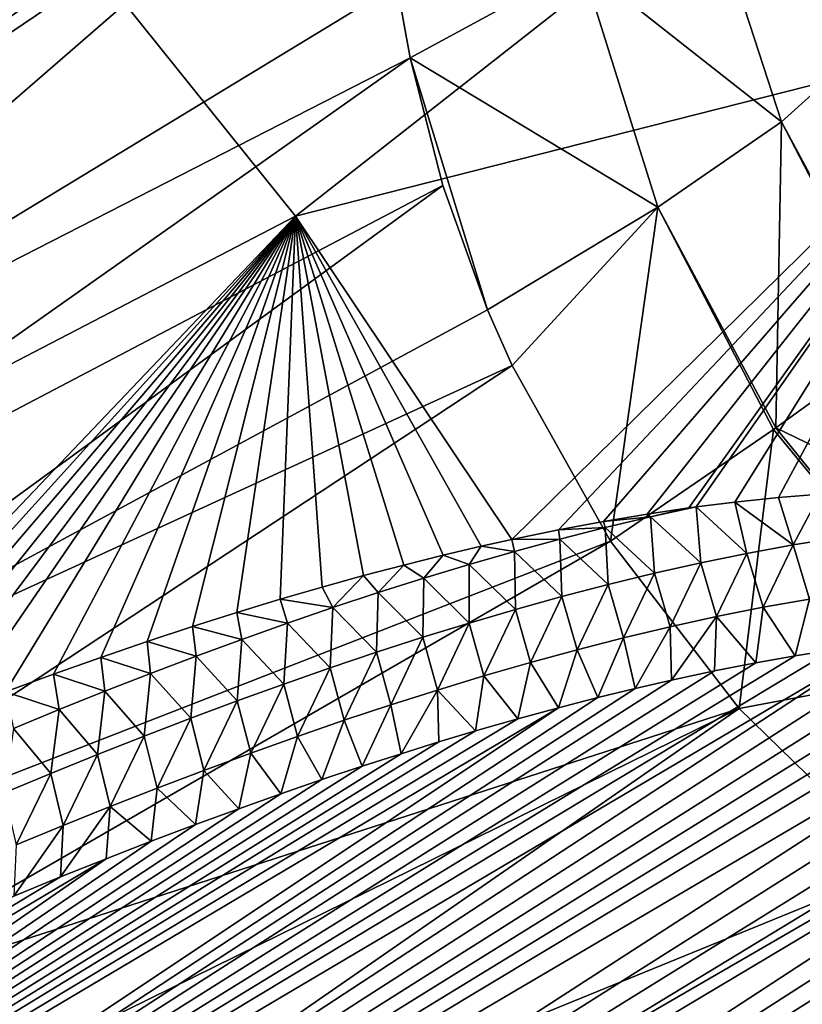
# Model space of a CAD drawing. Header units: metres. Extents: x -80 to 80, y -455 to 95.
# Tile 507 of 656: x -39.28 to -32.64, y -19.22 to -10.86. Entities that reach past the tile are written whole.
import ezdxf

# ---------------------------------------------------------------- set-up
doc = ezdxf.new("R2010")
doc.units = ezdxf.units.M
doc.layers.add('solid_501010_K', color=7, linetype='CONTINUOUS')

msp = doc.modelspace()

# ---------------------------------------------------------------- linework, layer by layer
at = {"layer": 'solid_501010_K'}
for points in [[(-61.102448, -14.846929, 73.955666), (-39.077335, -2.502664, 51.177929), (-39.48307, -2.42689, 51.220482)], [(-61.102448, -14.846929, 73.955666), (-38.729176, -2.583993, 51.169731), (-39.077335, -2.502664, 51.177929)], [(-61.102448, -14.846929, 73.955666), (-38.426712, -2.669578, 51.188686), (-38.729176, -2.583993, 51.169731)], [(-61.102448, -14.846929, 73.955666), (-60.295376, -15.406535, 74.506691), (-38.426712, -2.669578, 51.188686)], [(-60.295376, -15.406535, 74.506691), (-38.161972, -2.758654, 51.230053), (-38.426712, -2.669578, 51.188686)], [(-60.295376, -15.406535, 74.506691), (-37.927631, -2.851346, 51.290871), (-38.161972, -2.758654, 51.230053)], [(-60.295376, -15.406535, 74.506691), (-37.718143, -2.947813, 51.369133), (-37.927631, -2.851346, 51.290871)], [(-60.295376, -15.406535, 74.506691), (-37.529579, -3.048785, 51.464355), (-37.718143, -2.947813, 51.369133)], [(-60.295376, -15.406535, 74.506691), (-37.358257, -3.155543, 51.577198), (-37.529579, -3.048785, 51.464355)], [(-60.295376, -15.406535, 74.506691), (-59.436855, -15.88633, 75.055412), (-37.358257, -3.155543, 51.577198)], [(-59.436855, -15.88633, 75.055412), (-37.201843, -3.269385, 51.708977), (-37.358257, -3.155543, 51.577198)], [(-59.436855, -15.88633, 75.055412), (-37.059025, -3.392315, 51.862545), (-37.201843, -3.269385, 51.708977)], [(-59.436855, -15.88633, 75.055412), (-36.928921, -3.526658, 52.04166), (-37.059025, -3.392315, 51.862545)], [(-59.436855, -15.88633, 75.055412), (-36.812321, -3.674937, 52.251049), (-36.928921, -3.526658, 52.04166)], [(-59.436855, -15.88633, 75.055412), (-36.710827, -3.84071, 52.497551), (-36.812321, -3.674937, 52.251049)], [(-59.436855, -15.88633, 75.055412), (-58.527695, -16.285311, 75.601021), (-36.710827, -3.84071, 52.497551)], [(-58.527695, -16.285311, 75.601021), (-36.627396, -4.027927, 52.789352), (-36.710827, -3.84071, 52.497551)], [(-58.527695, -16.285311, 75.601021), (-36.566914, -4.241848, 53.137604), (-36.627396, -4.027927, 52.789352)], [(-35.720837, -4.021896, 14.535437), (-43.763248, -11.499307, 26.640736), (-43.798973, -10.427151, 27.242741)], [(-35.720837, -4.021896, 14.535437), (-36.15361, -6.467058, 14.546319), (-43.763248, -11.499307, 26.640736)], [(-58.527695, -16.285311, 75.601021), (-36.53635, -4.4887, 53.556076), (-36.566914, -4.241848, 53.137604)], [(-58.527695, -16.285311, 75.601021), (-57.568356, -16.601776, 76.14241), (-36.53635, -4.4887, 53.556076)], [(-57.568356, -16.601776, 76.14241), (-36.546291, -4.776435, 54.062752), (-36.53635, -4.4887, 53.556076)], [(-57.568356, -16.601776, 76.14241), (-36.570438, -4.938062, 54.355034), (-36.546291, -4.776435, 54.062752)], [(-57.568356, -16.601776, 76.14241), (-36.610184, -5.112968, 54.676815), (-36.570438, -4.938062, 54.355034)], [(-57.568356, -16.601776, 76.14241), (-36.667953, -5.302089, 55.030556), (-36.610184, -5.112968, 54.676815)], [(-57.568356, -16.601776, 76.14241), (-36.745964, -5.506328, 55.418686), (-36.667953, -5.302089, 55.030556)], [(-57.568356, -16.601776, 76.14241), (-56.558983, -16.83334, 76.678123), (-36.745964, -5.506328, 55.418686)], [(-56.558983, -16.83334, 76.678123), (-36.846687, -5.726767, 55.844002), (-36.745964, -5.506328, 55.418686)], [(-56.558983, -16.83334, 76.678123), (-36.973759, -5.964989, 56.31028), (-36.846687, -5.726767, 55.844002)], [(-56.558983, -16.83334, 76.678123), (-37.130375, -6.222306, 56.820812), (-36.973759, -5.964989, 56.31028)], [(-56.558983, -16.83334, 76.678123), (-37.319778, -6.500027, 57.378914), (-37.130375, -6.222306, 56.820812)], [(-56.558983, -16.83334, 76.678123), (-55.499535, -16.976917, 77.206276), (-37.319778, -6.500027, 57.378914)], [(-55.499535, -16.976917, 77.206276), (-37.466518, -6.697485, 57.779667), (-37.319778, -6.500027, 57.378914)], [(-36.15361, -6.467058, 14.546319), (-43.642815, -12.601622, 26.108191), (-43.763248, -11.499307, 26.640736)], [(-36.15361, -6.467058, 14.546319), (-43.438698, -13.72469, 25.649647), (-43.642815, -12.601622, 26.108191)], [(-36.15361, -6.467058, 14.546319), (-36.254925, -8.629725, 14.543391), (-43.438698, -13.72469, 25.649647)], [(-55.499535, -16.976917, 77.206276), (-37.631142, -6.905394, 58.204796), (-37.466518, -6.697485, 57.779667)], [(-55.499535, -16.976917, 77.206276), (-37.815273, -7.124445, 58.655842), (-37.631142, -6.905394, 58.204796)], [(-55.499535, -16.976917, 77.206276), (-38.020115, -7.35509, 59.1339), (-37.815273, -7.124445, 58.655842)], [(-55.499535, -16.976917, 77.206276), (-38.248028, -7.598368, 59.641136), (-38.020115, -7.35509, 59.1339)], [(-55.499535, -16.976917, 77.206276), (-38.499992, -7.85461, 60.178402), (-38.248028, -7.598368, 59.641136)], [(-55.499535, -16.976917, 77.206276), (-54.389812, -17.028744, 77.724503), (-38.499992, -7.85461, 60.178402)], [(-54.389812, -17.028744, 77.724503), (-38.707127, -8.056389, 60.603188), (-38.499992, -7.85461, 60.178402)], [(-54.389812, -17.028744, 77.724503), (-38.929153, -8.266006, 61.046104), (-38.707127, -8.056389, 60.603188)], [(-54.389812, -17.028744, 77.724503), (-39.168804, -8.484643, 61.509319), (-38.929153, -8.266006, 61.046104)], [(-54.389812, -17.028744, 77.724503), (-39.426445, -8.712399, 61.993069), (-39.168804, -8.484643, 61.509319)], [(-36.254925, -8.629725, 14.543391), (-36.248058, -8.865856, 14.541443), (-43.438698, -13.72469, 25.649647)], [(-38.973896, -9.995667, 63.983013), (-36.943478, -12.528748, 64.61602), (-32.251476, -8.844115, 55.916664)], [(-36.943478, -12.528748, 64.61602), (-30.711979, -10.945212, 56.253567), (-32.251476, -8.844115, 55.916664)], [(-36.248058, -8.865856, 14.541443), (-43.152637, -14.858933, 25.269016), (-43.438698, -13.72469, 25.649647)], [(-36.248058, -8.865856, 14.541443), (-36.084373, -10.560951, 14.516196), (-43.152637, -14.858933, 25.269016)], [(-32.19305, -11.16265, 6.138228), (-33.479317, -9.700099, 9.09593), (-32.900234, -9.101742, 6.135783)], [(-32.003868, -10.775888, 3.108904), (-32.19305, -11.16265, 6.138228), (-32.900234, -9.101742, 6.135783)], [(-32.820225, -11.726285, 9.078885), (-34.513145, -10.393023, 11.908542), (-33.479317, -9.700099, 9.09593)], [(-32.19305, -11.16265, 6.138228), (-32.820225, -11.726285, 9.078885), (-33.479317, -9.700099, 9.09593)], [(-42.946224, -15.648831, 72.587395), (-36.943478, -12.528748, 64.61602), (-38.973896, -9.995667, 63.983013)], [(-39.157032, -10.155936, 64.322037), (-42.946224, -15.648831, 72.587395), (-38.973896, -9.995667, 63.983013)], [(-39.157032, -10.155936, 64.322037), (-39.390427, -10.355476, 64.744949), (-42.946224, -15.648831, 72.587395)], [(-34.513145, -10.393023, 11.908542), (-35.97073, -11.183585, 14.50225), (-36.084373, -10.560951, 14.516196)], [(-33.86874, -12.452568, 11.860107), (-35.97073, -11.183585, 14.50225), (-34.513145, -10.393023, 11.908542)], [(-32.820225, -11.726285, 9.078885), (-33.86874, -12.452568, 11.860107), (-34.513145, -10.393023, 11.908542)], [(-36.084373, -10.560951, 14.516196), (-35.97073, -11.183585, 14.50225), (-43.152637, -14.858933, 25.269016)], [(-36.943478, -12.528748, 64.61602), (-35.107777, -15.271894, 64.828827), (-30.711979, -10.945212, 56.253567)], [(-35.107777, -15.271894, 64.828827), (-34.71069, -15.18997, 64.332474), (-30.711979, -10.945212, 56.253567)], [(-34.71069, -15.18997, 64.332474), (-34.328346, -15.118006, 63.853153), (-30.711979, -10.945212, 56.253567)], [(-34.328346, -15.118006, 63.853153), (-33.960308, -15.056259, 63.391068), (-30.711979, -10.945212, 56.253567)], [(-33.960308, -15.056259, 63.391068), (-33.606796, -15.003831, 62.946377), (-30.711979, -10.945212, 56.253567)], [(-33.606796, -15.003831, 62.946377), (-33.54435, -14.995239, 62.867706), (-30.711979, -10.945212, 56.253567)], [(-33.54435, -14.995239, 62.867706), (-33.21558, -14.953812, 62.453186), (-30.711979, -10.945212, 56.253567)], [(-33.21558, -14.953812, 62.453186), (-32.843613, -14.915505, 61.983959), (-30.711979, -10.945212, 56.253567)], [(-32.843613, -14.915505, 61.983959), (-32.490822, -14.886936, 61.538052), (-30.711979, -10.945212, 56.253567)], [(-35.97073, -11.183585, 14.50225), (-42.787075, -15.994674, 24.969549), (-43.152637, -14.858933, 25.269016)], [(-35.97073, -11.183585, 14.50225), (-35.693707, -12.267696, 14.467084), (-42.787075, -15.994674, 24.969549)], [(-35.97073, -11.183585, 14.50225), (-35.314625, -13.321561, 14.41431), (-35.693707, -12.267696, 14.467084)], [(-33.86874, -12.452568, 11.860107), (-35.314625, -13.321561, 14.41431), (-35.97073, -11.183585, 14.50225)], [(-32.19305, -11.16265, 6.138228), (-31.826565, -13.571026, 8.89657), (-32.820225, -11.726285, 9.078885)], [(-32.820225, -11.726285, 9.078885), (-32.86845, -14.32493, 11.705718), (-33.86874, -12.452568, 11.860107)], [(-32.820225, -11.726285, 9.078885), (-31.85284, -13.59084, 8.985758), (-32.86845, -14.32493, 11.705718)], [(-32.820225, -11.726285, 9.078885), (-31.826565, -13.571026, 8.89657), (-31.85284, -13.59084, 8.985758)], [(-35.693707, -12.267696, 14.467084), (-42.345127, -17.122221, 24.753799), (-42.787075, -15.994674, 24.969549)], [(-35.693707, -12.267696, 14.467084), (-35.314625, -13.321561, 14.41431), (-42.345127, -17.122221, 24.753799)], [(-42.946224, -15.648831, 72.587395), (-41.656036, -17.481213, 72.767632), (-36.943478, -12.528748, 64.61602)], [(-41.656036, -17.481213, 72.767632), (-41.279411, -17.318651, 72.326241), (-36.943478, -12.528748, 64.61602)], [(-41.279411, -17.318651, 72.326241), (-40.907566, -17.161793, 71.888443), (-36.943478, -12.528748, 64.61602)], [(-40.907566, -17.161793, 71.888443), (-40.540127, -17.010386, 71.45388), (-36.943478, -12.528748, 64.61602)], [(-40.540127, -17.010386, 71.45388), (-40.17762, -16.864595, 71.023262), (-36.943478, -12.528748, 64.61602)], [(-40.17762, -16.864595, 71.023262), (-39.820549, -16.724586, 70.597313), (-36.943478, -12.528748, 64.61602)], [(-39.820549, -16.724586, 70.597313), (-39.404594, -16.56617, 70.098953), (-36.943478, -12.528748, 64.61602)], [(-39.404594, -16.56617, 70.098953), (-38.995731, -16.415525, 69.606873), (-36.943478, -12.528748, 64.61602)], [(-38.995731, -16.415525, 69.606873), (-38.594662, -16.272732, 69.122047), (-36.943478, -12.528748, 64.61602)], [(-38.594662, -16.272732, 69.122047), (-38.202141, -16.137886, 68.645538), (-36.943478, -12.528748, 64.61602)], [(-38.202141, -16.137886, 68.645538), (-37.817852, -16.010897, 68.177254), (-36.943478, -12.528748, 64.61602)], [(-37.817852, -16.010897, 68.177254), (-37.441635, -15.891562, 67.717148), (-36.943478, -12.528748, 64.61602)], [(-37.441635, -15.891562, 67.717148), (-37.074017, -15.779753, 67.265938), (-36.943478, -12.528748, 64.61602)], [(-37.074017, -15.779753, 67.265938), (-36.715393, -15.675373, 66.824249), (-36.943478, -12.528748, 64.61602)], [(-35.367481, -15.32945, 65.15274), (-35.107777, -15.271894, 64.828827), (-36.943478, -12.528748, 64.61602)], [(-35.691238, -15.40569, 65.555893), (-35.367481, -15.32945, 65.15274), (-36.943478, -12.528748, 64.61602)], [(-36.023853, -15.488649, 65.969009), (-35.691238, -15.40569, 65.555893), (-36.943478, -12.528748, 64.61602)], [(-36.365314, -15.578433, 66.391891), (-36.023853, -15.488649, 65.969009), (-36.943478, -12.528748, 64.61602)], [(-36.715393, -15.675373, 66.824249), (-36.365314, -15.578433, 66.391891), (-36.943478, -12.528748, 64.61602)], [(-33.86874, -12.452568, 11.860107), (-35.10461, -13.795839, 14.383847), (-35.314625, -13.321561, 14.41431)], [(-33.86874, -12.452568, 11.860107), (-34.269123, -15.285288, 14.265992), (-35.10461, -13.795839, 14.383847)], [(-33.86874, -12.452568, 11.860107), (-32.88718, -14.338069, 11.746744), (-34.269123, -15.285288, 14.265992)], [(-33.86874, -12.452568, 11.860107), (-32.86845, -14.32493, 11.705718), (-32.88718, -14.338069, 11.746744)], [(-35.314625, -13.321561, 14.41431), (-35.10461, -13.795839, 14.383847), (-42.345127, -17.122221, 24.753799)], [(-31.85284, -13.59084, 8.985758), (-30.240377, -15.594557, 8.636417), (-32.86845, -14.32493, 11.705718)], [(-35.10461, -13.795839, 14.383847), (-41.830566, -18.231958, 24.623608), (-42.345127, -17.122221, 24.753799)], [(-35.10461, -13.795839, 14.383847), (-34.269123, -15.285288, 14.265992), (-41.830566, -18.231958, 24.623608)], [(-32.88718, -14.338069, 11.746744), (-33.179832, -16.707548, 14.124964), (-34.269123, -15.285288, 14.265992)], [(-32.88718, -14.338069, 11.746744), (-31.239279, -16.340508, 11.461187), (-33.179832, -16.707548, 14.124964)], [(-32.88718, -14.338069, 11.746744), (-32.86845, -14.32493, 11.705718), (-31.239279, -16.340508, 11.461187)], [(-30.240377, -15.594557, 8.636417), (-31.239279, -16.340508, 11.461187), (-32.86845, -14.32493, 11.705718)], [(-33.112755, -15.389908, 62.533794), (-33.21558, -14.953812, 62.453186), (-33.54435, -14.995239, 62.867706)], [(-32.72023, -15.317973, 62.025082), (-32.843613, -14.915505, 61.983959), (-33.21558, -14.953812, 62.453186)], [(-33.112755, -15.389908, 62.533794), (-32.72023, -15.317973, 62.025082), (-33.21558, -14.953812, 62.453186)], [(-32.72023, -15.317973, 62.025082), (-32.490822, -14.886936, 61.538052), (-32.843613, -14.915505, 61.983959)], [(-32.72023, -15.317973, 62.025082), (-32.327568, -15.255112, 61.514648), (-32.490822, -14.886936, 61.538052)], [(-33.930481, -15.079291, 63.371777), (-33.606796, -15.003831, 62.946377), (-33.960308, -15.056259, 63.391068)], [(-33.930481, -15.079291, 63.371777), (-33.54435, -14.995239, 62.867706), (-33.606796, -15.003831, 62.946377)], [(-33.505219, -15.470225, 63.040771), (-33.54435, -14.995239, 62.867706), (-33.930481, -15.079291, 63.371777)], [(-33.505219, -15.470225, 63.040771), (-33.112755, -15.389908, 62.533794), (-33.54435, -14.995239, 62.867706)], [(-34.315231, -15.170483, 63.872154), (-34.328346, -15.118006, 63.853153), (-34.71069, -15.18997, 64.332474)], [(-33.930481, -15.079291, 63.371777), (-33.960308, -15.056259, 63.391068), (-34.328346, -15.118006, 63.853153)], [(-34.315231, -15.170483, 63.872154), (-33.930481, -15.079291, 63.371777), (-34.328346, -15.118006, 63.853153)], [(-33.897667, -15.558405, 63.546001), (-33.930481, -15.079291, 63.371777), (-34.315231, -15.170483, 63.872154)], [(-33.897667, -15.558405, 63.546001), (-33.505219, -15.470225, 63.040771), (-33.930481, -15.079291, 63.371777)], [(-34.699989, -15.268529, 64.370537), (-34.71069, -15.18997, 64.332474), (-35.107777, -15.271894, 64.828827)], [(-34.699989, -15.268529, 64.370537), (-34.315231, -15.170483, 63.872154), (-34.71069, -15.18997, 64.332474)], [(-34.290161, -15.653964, 64.049477), (-34.315231, -15.170483, 63.872154), (-34.699989, -15.268529, 64.370537)], [(-34.290161, -15.653964, 64.049477), (-33.897667, -15.558405, 63.546001), (-34.315231, -15.170483, 63.872154)], [(-34.269123, -15.285288, 14.265992), (-41.247776, -19.314415, 24.580086), (-41.830566, -18.231958, 24.623608)], [(-33.179832, -16.707548, 14.124964), (-41.247776, -19.314415, 24.580086), (-34.269123, -15.285288, 14.265992)], [(-35.084824, -15.373055, 64.866943), (-35.107777, -15.271894, 64.828827), (-35.367481, -15.32945, 65.15274)], [(-35.084824, -15.373055, 64.866943), (-34.699989, -15.268529, 64.370537), (-35.107777, -15.271894, 64.828827)], [(-34.682747, -15.756441, 64.551193), (-34.699989, -15.268529, 64.370537), (-35.084824, -15.373055, 64.866943)], [(-34.682747, -15.756441, 64.551193), (-34.290161, -15.653964, 64.049477), (-34.699989, -15.268529, 64.370537)], [(-32.581394, -15.77727, 61.900642), (-32.327568, -15.255112, 61.514648), (-32.72023, -15.317973, 62.025082)], [(-35.46978, -15.483746, 65.361382), (-35.367481, -15.32945, 65.15274), (-35.691238, -15.40569, 65.555893)], [(-35.46978, -15.483746, 65.361382), (-35.084824, -15.373055, 64.866943), (-35.367481, -15.32945, 65.15274)], [(-35.075474, -15.865479, 65.051132), (-35.084824, -15.373055, 64.866943), (-35.46978, -15.483746, 65.361382)], [(-35.075474, -15.865479, 65.051132), (-34.682747, -15.756441, 64.551193), (-35.084824, -15.373055, 64.866943)], [(-32.975658, -15.847368, 62.404381), (-32.72023, -15.317973, 62.025082), (-33.112755, -15.389908, 62.533794)], [(-32.975658, -15.847368, 62.404381), (-32.581394, -15.77727, 61.900642), (-32.72023, -15.317973, 62.025082)], [(-35.854916, -15.600293, 65.853859), (-35.691238, -15.40569, 65.555893), (-36.023853, -15.488649, 65.969009)], [(-35.854916, -15.600293, 65.853859), (-35.46978, -15.483746, 65.361382), (-35.691238, -15.40569, 65.555893)], [(-33.369991, -15.925983, 62.906841), (-33.112755, -15.389908, 62.533794), (-33.505219, -15.470225, 63.040771)], [(-33.369991, -15.925983, 62.906841), (-32.975658, -15.847368, 62.404381), (-33.112755, -15.389908, 62.533794)], [(-36.240273, -15.722407, 66.344398), (-36.023853, -15.488649, 65.969009), (-36.365314, -15.578433, 66.391891)], [(-36.240273, -15.722407, 66.344398), (-35.854916, -15.600293, 65.853859), (-36.023853, -15.488649, 65.969009)], [(-35.468384, -15.980753, 65.549294), (-35.46978, -15.483746, 65.361382), (-35.854916, -15.600293, 65.853859)], [(-35.468384, -15.980753, 65.549294), (-35.075474, -15.865479, 65.051132), (-35.46978, -15.483746, 65.361382)], [(-33.764412, -16.012566, 63.407967), (-33.505219, -15.470225, 63.040771), (-33.897667, -15.558405, 63.546001)], [(-33.764412, -16.012566, 63.407967), (-33.369991, -15.925983, 62.906841), (-33.505219, -15.470225, 63.040771)], [(-36.625893, -15.849864, 66.832993), (-36.365314, -15.578433, 66.391891), (-36.715393, -15.675373, 66.824249)], [(-36.625893, -15.849864, 66.832993), (-36.240273, -15.722407, 66.344398), (-36.365314, -15.578433, 66.391891)], [(-35.861519, -16.101942, 66.04567), (-35.854916, -15.600293, 65.853859), (-36.240273, -15.722407, 66.344398)], [(-35.861519, -16.101942, 66.04567), (-35.468384, -15.980753, 65.549294), (-35.854916, -15.600293, 65.853859)], [(-34.158958, -16.106642, 63.9077), (-33.897667, -15.558405, 63.546001), (-34.290161, -15.653964, 64.049477)], [(-34.158958, -16.106642, 63.9077), (-33.764412, -16.012566, 63.407967), (-33.897667, -15.558405, 63.546001)], [(-36.625893, -15.849864, 66.832993), (-36.715393, -15.675373, 66.824249), (-37.074017, -15.779753, 67.265938)], [(-34.553654, -16.207739, 64.405998), (-34.290161, -15.653964, 64.049477), (-34.682747, -15.756441, 64.551193)], [(-34.553654, -16.207739, 64.405998), (-34.158958, -16.106642, 63.9077), (-34.290161, -15.653964, 64.049477)], [(-37.011818, -15.982451, 67.319656), (-37.074017, -15.779753, 67.265938), (-37.441635, -15.891562, 67.717148)], [(-37.011818, -15.982451, 67.319656), (-36.625893, -15.849864, 66.832993), (-37.074017, -15.779753, 67.265938)], [(-36.254913, -16.228773, 66.540237), (-36.240273, -15.722407, 66.344398), (-36.625893, -15.849864, 66.832993)], [(-36.254913, -16.228773, 66.540237), (-35.861519, -16.101942, 66.04567), (-36.240273, -15.722407, 66.344398)], [(-34.948532, -16.315483, 64.902817), (-34.682747, -15.756441, 64.551193), (-35.075474, -15.865479, 65.051132)], [(-34.948532, -16.315483, 64.902817), (-34.553654, -16.207739, 64.405998), (-34.682747, -15.756441, 64.551193)], [(-32.975658, -15.847368, 62.404381), (-32.70462, -16.259441, 61.927223), (-32.581394, -15.77727, 61.900642)], [(-32.581394, -15.77727, 61.900642), (-32.70462, -16.259441, 61.927223), (-32.386673, -16.208712, 61.526646)], [(-36.648602, -16.361023, 67.032997), (-36.625893, -15.849864, 66.832993), (-37.011818, -15.982451, 67.319656)], [(-36.648602, -16.361023, 67.032997), (-36.254913, -16.228773, 66.540237), (-36.625893, -15.849864, 66.832993)], [(-35.343624, -16.429552, 65.398125), (-35.075474, -15.865479, 65.051132), (-35.468384, -15.980753, 65.549294)], [(-35.343624, -16.429552, 65.398125), (-34.948532, -16.315483, 64.902817), (-35.075474, -15.865479, 65.051132)], [(-33.369991, -15.925983, 62.906841), (-33.037266, -16.318214, 62.345913), (-32.975658, -15.847368, 62.404381)], [(-32.975658, -15.847368, 62.404381), (-33.037266, -16.318214, 62.345913), (-32.70462, -16.259441, 61.927223)], [(-37.398083, -16.119957, 67.804375), (-37.441635, -15.891562, 67.717148), (-37.817852, -16.010897, 68.177254)], [(-37.398083, -16.119957, 67.804375), (-37.011818, -15.982451, 67.319656), (-37.441635, -15.891562, 67.717148)], [(-33.764412, -16.012566, 63.407967), (-33.753815, -16.465527, 63.244759), (-33.369991, -15.925983, 62.906841)], [(-33.369991, -15.925983, 62.906841), (-33.753815, -16.465527, 63.244759), (-33.386913, -16.38682, 62.785)], [(-33.369991, -15.925983, 62.906841), (-33.386913, -16.38682, 62.785), (-33.037266, -16.318214, 62.345913)], [(-37.784721, -16.26219, 68.28717), (-37.817852, -16.010897, 68.177254), (-38.202141, -16.137886, 68.645538)], [(-37.784721, -16.26219, 68.28717), (-37.398083, -16.119957, 67.804375), (-37.817852, -16.010897, 68.177254)], [(-37.042622, -16.49847, 67.523933), (-37.011818, -15.982451, 67.319656), (-37.398083, -16.119957, 67.804375)], [(-37.042622, -16.49847, 67.523933), (-36.648602, -16.361023, 67.032997), (-37.011818, -15.982451, 67.319656)], [(-35.738953, -16.549622, 65.891891), (-35.468384, -15.980753, 65.549294), (-35.861519, -16.101942, 66.04567)], [(-35.738953, -16.549622, 65.891891), (-35.343624, -16.429552, 65.398125), (-35.468384, -15.980753, 65.549294)], [(-34.158958, -16.106642, 63.9077), (-34.059662, -16.535704, 63.627396), (-33.764412, -16.012566, 63.407967)], [(-33.764412, -16.012566, 63.407967), (-34.059662, -16.535704, 63.627396), (-33.753815, -16.465527, 63.244759)], [(-48.949032, -28.364775, 78.028831), (-29.5541, -16.098574, 57.942493), (-29.921412, -16.068876, 58.407269)], [(-48.930916, -27.243357, 78.347618), (-48.949032, -28.364775, 78.028831), (-29.921412, -16.068876, 58.407269)], [(-48.949032, -28.364775, 78.028831), (-29.220577, -16.14155, 57.521023), (-29.5541, -16.098574, 57.942493)], [(-48.930916, -27.243357, 78.347618), (-30.32526, -16.054485, 58.918766), (-30.616766, -16.05477, 59.288067)], [(-48.930916, -27.243357, 78.347618), (-29.921412, -16.068876, 58.407269), (-30.32526, -16.054485, 58.918766)], [(-48.930916, -27.243357, 78.347618), (-30.616766, -16.05477, 59.288067), (-30.927334, -16.063902, 59.68148)], [(-48.930916, -27.243357, 78.347618), (-30.927334, -16.063902, 59.68148), (-31.258345, -16.08288, 60.100601)], [(-48.930916, -27.243357, 78.347618), (-31.258345, -16.08288, 60.100601), (-31.610762, -16.112492, 60.54657)], [(-48.930916, -27.243357, 78.347618), (-31.610762, -16.112492, 60.54657), (-31.986629, -16.154219, 61.021626)], [(-37.437, -16.640898, 68.013046), (-37.398083, -16.119957, 67.804375), (-37.784721, -16.26219, 68.28717)], [(-37.437, -16.640898, 68.013046), (-37.042622, -16.49847, 67.523933), (-37.398083, -16.119957, 67.804375)], [(-36.134556, -16.675407, 66.384071), (-35.861519, -16.101942, 66.04567), (-36.254913, -16.228773, 66.540237)], [(-36.134556, -16.675407, 66.384071), (-35.738953, -16.549622, 65.891891), (-35.861519, -16.101942, 66.04567)], [(-34.553654, -16.207739, 64.405998), (-34.378395, -16.613703, 64.025131), (-34.158958, -16.106642, 63.9077)], [(-34.158958, -16.106642, 63.9077), (-34.378395, -16.613703, 64.025131), (-34.059662, -16.535704, 63.627396)], [(-48.949032, -28.364775, 78.028831), (-28.918125, -16.195822, 57.139477), (-29.220577, -16.14155, 57.521023)], [(-48.949032, -28.364775, 78.028831), (-28.64362, -16.259291, 56.794033), (-28.918125, -16.195822, 57.139477)], [(-48.813461, -26.10111, 78.669632), (-48.930916, -27.243357, 78.347618), (-31.986629, -16.154219, 61.021626)], [(-48.813461, -26.10111, 78.669632), (-31.986629, -16.154219, 61.021626), (-32.386673, -16.208712, 61.526646)], [(-48.813461, -26.10111, 78.669632), (-32.386673, -16.208712, 61.526646), (-32.70462, -16.259441, 61.927223)], [(-38.171764, -16.409, 68.768021), (-38.202141, -16.137886, 68.645538), (-38.594662, -16.272732, 69.122047)], [(-38.171764, -16.409, 68.768021), (-37.784721, -16.26219, 68.28717), (-38.202141, -16.137886, 68.645538)], [(-34.948532, -16.315483, 64.902817), (-34.711014, -16.700123, 64.439026), (-34.553654, -16.207739, 64.405998)], [(-34.553654, -16.207739, 64.405998), (-34.711014, -16.700123, 64.439026), (-34.378395, -16.613703, 64.025131)], [(-48.949032, -28.364775, 78.028831), (-48.871006, -29.46427, 77.714439), (-28.64362, -16.259291, 56.794033)], [(-48.871006, -29.46427, 77.714439), (-28.394819, -16.330421, 56.481827), (-28.64362, -16.259291, 56.794033)], [(-48.813461, -26.10111, 78.669632), (-32.70462, -16.259441, 61.927223), (-33.037266, -16.318214, 62.345913)], [(-38.559242, -16.56024, 69.246941), (-38.594662, -16.272732, 69.122047), (-38.995731, -16.415525, 69.606873)], [(-38.559242, -16.56024, 69.246941), (-38.171764, -16.409, 68.768021), (-38.594662, -16.272732, 69.122047)], [(-37.831772, -16.788126, 68.500313), (-37.784721, -16.26219, 68.28717), (-38.171764, -16.409, 68.768021)], [(-37.831772, -16.788126, 68.500313), (-37.437, -16.640898, 68.013046), (-37.784721, -16.26219, 68.28717)], [(-36.530453, -16.806683, 66.874657), (-36.254913, -16.228773, 66.540237), (-36.648602, -16.361023, 67.032997)], [(-36.530453, -16.806683, 66.874657), (-36.134556, -16.675407, 66.384071), (-36.254913, -16.228773, 66.540237)], [(-48.871006, -29.46427, 77.714439), (-28.169794, -16.407887, 56.200321), (-28.394819, -16.330421, 56.481827)], [(-48.813461, -26.10111, 78.669632), (-33.037266, -16.318214, 62.345913), (-33.386913, -16.38682, 62.785)], [(-36.92667, -16.943226, 67.363609), (-36.648602, -16.361023, 67.032997), (-37.042622, -16.49847, 67.523933)], [(-36.92667, -16.943226, 67.363609), (-36.530453, -16.806683, 66.874657), (-36.648602, -16.361023, 67.032997)], [(-35.343624, -16.429552, 65.398125), (-35.056492, -16.794147, 64.868172), (-34.948532, -16.315483, 64.902817)], [(-34.948532, -16.315483, 64.902817), (-35.056492, -16.794147, 64.868172), (-34.711014, -16.700123, 64.439026)], [(-31.239279, -16.340508, 11.461187), (-31.79973, -18.052443, 13.954343), (-33.179832, -16.707548, 14.124964)], [(-48.871006, -29.46427, 77.714439), (-27.966499, -16.490326, 55.946907), (-28.169794, -16.407887, 56.200321)], [(-48.813461, -26.10111, 78.669632), (-33.386913, -16.38682, 62.785), (-33.753815, -16.465527, 63.244759)], [(-38.947174, -16.715759, 69.723915), (-38.995731, -16.415525, 69.606873), (-39.404594, -16.56617, 70.098953)], [(-38.947174, -16.715759, 69.723915), (-38.559242, -16.56024, 69.246941), (-38.995731, -16.415525, 69.606873)], [(-38.226955, -16.940006, 68.985725), (-38.171764, -16.409, 68.768021), (-38.559242, -16.56024, 69.246941)], [(-38.226955, -16.940006, 68.985725), (-37.831772, -16.788126, 68.500313), (-38.171764, -16.409, 68.768021)], [(-35.738953, -16.549622, 65.891891), (-35.415604, -16.896902, 65.312996), (-35.343624, -16.429552, 65.398125)], [(-35.343624, -16.429552, 65.398125), (-35.415604, -16.896902, 65.312996), (-35.056492, -16.794147, 64.868172)], [(-48.871006, -29.46427, 77.714439), (-27.6166, -16.665314, 55.513489), (-27.966499, -16.490326, 55.946907)], [(-48.813461, -26.10111, 78.669632), (-33.753815, -16.465527, 63.244759), (-34.059662, -16.535704, 63.627396)], [(-48.813461, -26.10111, 78.669632), (-34.059662, -16.535704, 63.627396), (-34.378395, -16.613703, 64.025131)], [(-37.323231, -17.084818, 67.850914), (-37.042622, -16.49847, 67.523933), (-37.437, -16.640898, 68.013046)], [(-37.323231, -17.084818, 67.850914), (-36.92667, -16.943226, 67.363609), (-37.042622, -16.49847, 67.523933)], [(-48.813461, -26.10111, 78.669632), (-34.378395, -16.613703, 64.025131), (-34.711014, -16.700123, 64.439026)], [(-39.335594, -16.875425, 70.198944), (-38.947174, -16.715759, 69.723915), (-39.404594, -16.56617, 70.098953)], [(-38.622578, -17.09638, 69.469269), (-38.559242, -16.56024, 69.246941), (-38.947174, -16.715759, 69.723915)], [(-38.622578, -17.09638, 69.469269), (-38.226955, -16.940006, 68.985725), (-38.559242, -16.56024, 69.246941)], [(-36.134556, -16.675407, 66.384071), (-36.046963, -17.090109, 66.091248), (-35.738953, -16.549622, 65.891891)], [(-35.738953, -16.549622, 65.891891), (-36.046963, -17.090109, 66.091248), (-35.725956, -16.990107, 65.69606)], [(-35.738953, -16.549622, 65.891891), (-35.725956, -16.990107, 65.69606), (-35.415604, -16.896902, 65.312996)], [(-48.871006, -29.46427, 77.714439), (-27.331125, -16.848883, 55.16325), (-27.6166, -16.665314, 55.513489)], [(-48.59272, -24.939373, 78.993332), (-48.813461, -26.10111, 78.669632), (-34.711014, -16.700123, 64.439026)], [(-48.59272, -24.939373, 78.993332), (-34.711014, -16.700123, 64.439026), (-35.056492, -16.794147, 64.868172)], [(-33.179832, -16.707548, 14.124964), (-40.601734, -20.360353, 24.623608), (-41.247776, -19.314415, 24.580086)], [(-33.179832, -16.707548, 14.124964), (-39.897957, -21.360846, 24.753799), (-40.601734, -20.360353, 24.623608)], [(-33.179832, -16.707548, 14.124964), (-31.79973, -18.052443, 13.954343), (-39.897957, -21.360846, 24.753799)], [(-37.720165, -17.231272, 68.336533), (-37.437, -16.640898, 68.013046), (-37.831772, -16.788126, 68.500313)], [(-37.720165, -17.231272, 68.336533), (-37.323231, -17.084818, 67.850914), (-37.437, -16.640898, 68.013046)], [(-36.530453, -16.806683, 66.874657), (-36.378124, -17.19665, 66.497993), (-36.134556, -16.675407, 66.384071)], [(-36.134556, -16.675407, 66.384071), (-36.378124, -17.19665, 66.497993), (-36.046963, -17.090109, 66.091248)], [(-48.59272, -24.939373, 78.993332), (-35.056492, -16.794147, 64.868172), (-35.415604, -16.896902, 65.312996)], [(-39.018665, -17.257099, 69.950943), (-38.947174, -16.715759, 69.723915), (-39.335594, -16.875425, 70.198944)], [(-39.018665, -17.257099, 69.950943), (-38.622578, -17.09638, 69.469269), (-38.947174, -16.715759, 69.723915)], [(-38.117493, -17.382435, 68.82045), (-37.831772, -16.788126, 68.500313), (-38.226955, -16.940006, 68.985725)], [(-38.117493, -17.382435, 68.82045), (-37.720165, -17.231272, 68.336533), (-37.831772, -16.788126, 68.500313)], [(-48.871006, -29.46427, 77.714439), (-48.699234, -30.540741, 77.405327), (-27.331125, -16.848883, 55.16325)], [(-48.699234, -30.540741, 77.405327), (-27.096361, -17.036997, 54.878574), (-27.331125, -16.848883, 55.16325)], [(-39.415241, -17.422033, 70.430725), (-39.018665, -17.257099, 69.950943), (-39.335594, -16.875425, 70.198944)], [(-36.92667, -16.943226, 67.363609), (-36.718533, -17.309963, 66.914841), (-36.530453, -16.806683, 66.874657)], [(-36.530453, -16.806683, 66.874657), (-36.718533, -17.309963, 66.914841), (-36.378124, -17.19665, 66.497993)], [(-48.59272, -24.939373, 78.993332), (-35.415604, -16.896902, 65.312996), (-35.725956, -16.990107, 65.69606)], [(-38.515228, -17.538153, 69.30265), (-38.226955, -16.940006, 68.985725), (-38.622578, -17.09638, 69.469269)], [(-38.515228, -17.538153, 69.30265), (-38.117493, -17.382435, 68.82045), (-38.226955, -16.940006, 68.985725)], [(-37.323231, -17.084818, 67.850914), (-37.067322, -17.430275, 67.340332), (-36.92667, -16.943226, 67.363609)], [(-36.92667, -16.943226, 67.363609), (-37.067322, -17.430275, 67.340332), (-36.718533, -17.309963, 66.914841)], [(-48.699234, -30.540741, 77.405327), (-26.902632, -17.22752, 54.646851), (-27.096361, -17.036997, 54.878574)], [(-48.59272, -24.939373, 78.993332), (-35.725956, -16.990107, 65.69606), (-36.046963, -17.090109, 66.091248)], [(-48.59272, -24.939373, 78.993332), (-36.046963, -17.090109, 66.091248), (-36.378124, -17.19665, 66.497993)], [(-38.913399, -17.698273, 69.783112), (-38.622578, -17.09638, 69.469269), (-39.018665, -17.257099, 69.950943)], [(-38.913399, -17.698273, 69.783112), (-38.515228, -17.538153, 69.30265), (-38.622578, -17.09638, 69.469269)], [(-37.720165, -17.231272, 68.336533), (-37.424793, -17.557655, 67.774803), (-37.323231, -17.084818, 67.850914)], [(-37.323231, -17.084818, 67.850914), (-37.424793, -17.557655, 67.774803), (-37.067322, -17.430275, 67.340332)], [(-48.59272, -24.939373, 78.993332), (-36.378124, -17.19665, 66.497993), (-36.718533, -17.309963, 66.914841)], [(-48.699234, -30.540741, 77.405327), (-26.741442, -17.419765, 54.457222), (-26.902632, -17.22752, 54.646851)], [(-39.312019, -17.862663, 70.26181), (-39.018665, -17.257099, 69.950943), (-39.415241, -17.422033, 70.430725)], [(-39.312019, -17.862663, 70.26181), (-38.913399, -17.698273, 69.783112), (-39.018665, -17.257099, 69.950943)], [(-38.117493, -17.382435, 68.82045), (-37.791485, -17.691965, 68.219101), (-37.720165, -17.231272, 68.336533)], [(-37.720165, -17.231272, 68.336533), (-37.791485, -17.691965, 68.219101), (-37.424793, -17.557655, 67.774803)], [(-48.59272, -24.939373, 78.993332), (-36.718533, -17.309963, 66.914841), (-37.067322, -17.430275, 67.340332)], [(-48.699234, -30.540741, 77.405327), (-48.435307, -31.593052, 77.102165), (-26.741442, -17.419765, 54.457222)], [(-48.59272, -24.939373, 78.993332), (-37.067322, -17.430275, 67.340332), (-37.424793, -17.557655, 67.774803)], [(-48.435307, -31.593052, 77.102165), (-26.607111, -17.61348, 54.302353), (-26.741442, -17.419765, 54.457222)], [(-38.515228, -17.538153, 69.30265), (-38.166267, -17.833166, 68.671516), (-38.117493, -17.382435, 68.82045)], [(-38.117493, -17.382435, 68.82045), (-38.166267, -17.833166, 68.671516), (-37.791485, -17.691965, 68.219101)], [(-38.515228, -17.538153, 69.30265), (-38.936451, -18.136082, 69.595146), (-38.548016, -17.981213, 69.130363)], [(-38.913399, -17.698273, 69.783112), (-38.936451, -18.136082, 69.595146), (-38.515228, -17.538153, 69.30265)], [(-38.515228, -17.538153, 69.30265), (-38.548016, -17.981213, 69.130363), (-38.166267, -17.833166, 68.671516)], [(-48.59272, -24.939373, 78.993332), (-37.424793, -17.557655, 67.774803), (-37.791485, -17.691965, 68.219101)], [(-48.435307, -31.593052, 77.102165), (-26.494736, -17.809761, 54.176048), (-26.607111, -17.61348, 54.302353)], [(-48.59272, -24.939373, 78.993332), (-37.791485, -17.691965, 68.219101), (-38.166267, -17.833166, 68.671516)], [(-38.913399, -17.698273, 69.783112), (-39.332531, -18.297794, 70.067184), (-38.936451, -18.136082, 69.595146)], [(-39.312019, -17.862663, 70.26181), (-39.332531, -18.297794, 70.067184), (-38.913399, -17.698273, 69.783112)], [(-48.59272, -24.939373, 78.993332), (-38.166267, -17.833166, 68.671516), (-38.548016, -17.981213, 69.130363)], [(-48.435307, -31.593052, 77.102165), (-26.400824, -18.009575, 54.073959), (-26.494736, -17.809761, 54.176048)], [(-48.264046, -23.759933, 79.316704), (-48.59272, -24.939373, 78.993332), (-38.548016, -17.981213, 69.130363)], [(-48.435307, -31.593052, 77.102165), (-26.323006, -18.215048, 53.993172), (-26.400824, -18.009575, 54.073959)], [(-48.264046, -23.759933, 79.316704), (-38.548016, -17.981213, 69.130363), (-38.936451, -18.136082, 69.595146)], [(-31.79973, -18.052443, 13.954343), (-39.142445, -22.307358, 24.969549), (-39.897957, -21.360846, 24.753799)], [(-31.79973, -18.052443, 13.954343), (-30.046778, -19.33543, 13.757185), (-39.142445, -22.307358, 24.969549)], [(-48.435307, -31.593052, 77.102165), (-26.259365, -18.428741, 53.931507), (-26.323006, -18.215048, 53.993172)], [(-48.264046, -23.759933, 79.316704), (-38.936451, -18.136082, 69.595146), (-39.332531, -18.297794, 70.067184)], [(-48.435307, -31.593052, 77.102165), (-48.080029, -32.619976, 76.805405), (-26.259365, -18.428741, 53.931507)], [(-48.080029, -32.619976, 76.805405), (-26.209122, -18.65325, 53.88821), (-26.259365, -18.428741, 53.931507)], [(-48.080029, -32.619976, 76.805405), (-26.172295, -18.892408, 53.863621), (-26.209122, -18.65325, 53.88821)], [(-48.080029, -32.619976, 76.805405), (-26.14938, -19.150389, 53.858837), (-26.172295, -18.892408, 53.863621)], [(-48.080029, -32.619976, 76.805405), (-26.14221, -19.431772, 53.876598), (-26.14938, -19.150389, 53.858837)]]:
    msp.add_3dface(points, dxfattribs=at)

doc.saveas('drawing.dxf')
